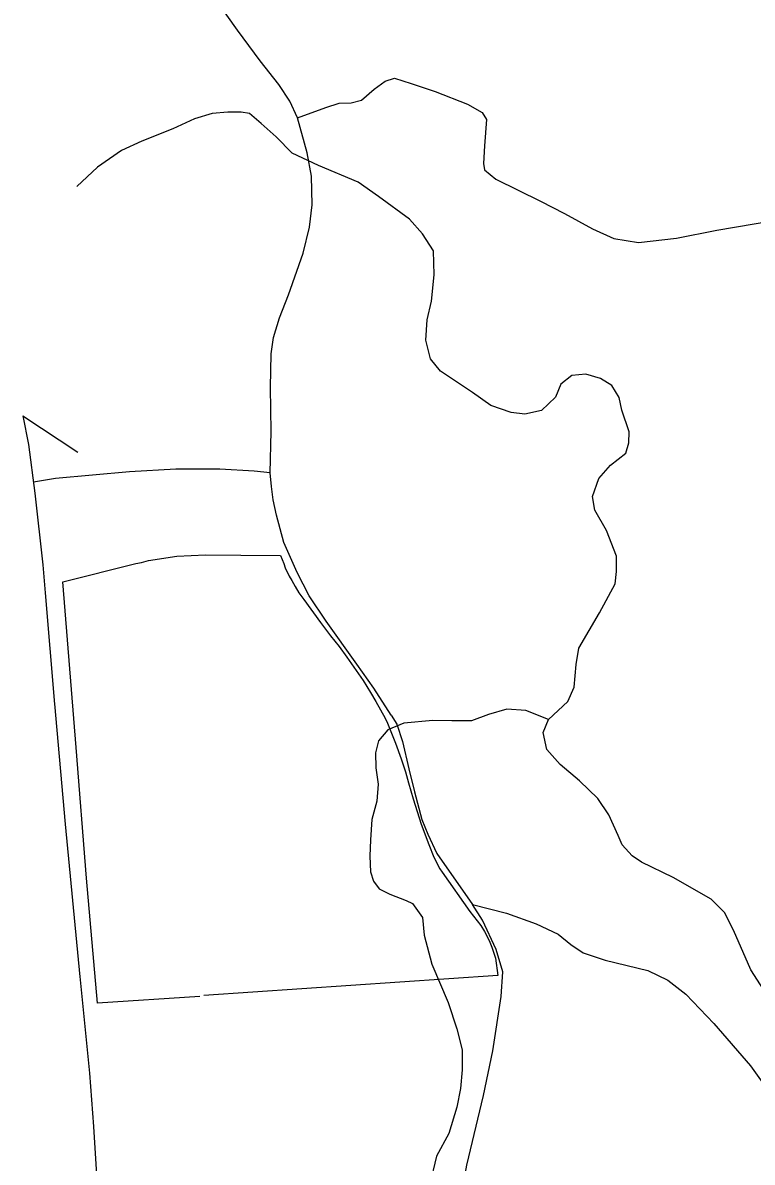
# Model space of a CAD drawing. Extents: x 813775 to 1157140, y 1757555 to 1979907.
# Drawn here: x 1002429 to 1005741, y 1848907 to 1854086 of the extents above; entities that cross this region are included whole.
import ezdxf

# ---------------------------------------------------------------- set-up
doc = ezdxf.new("R2010")
doc.units = 0
for name, color, linetype in [('Level 15', 7, 'Continuous'), ('Level 33', 7, 'Continuous'), ('Level 34', 7, 'Continuous'), ('Level 35', 7, 'Continuous'), ('Level 37', 7, 'Continuous'), ('Level 7', 7, 'Continuous')]:
    doc.layers.add(name, color=color, linetype=linetype)

msp = doc.modelspace()

# ---------------------------------------------------------------- linework, layer by layer
at = {"layer": 'Level 15'}
for points in [[(1002428.6, 1852300.3), (1002454.8, 1852169.5), (1002483.6, 1851947.5), (1002519, 1851621.8), (1002529.6, 1851495.7)], [(1002529.6, 1851495.7), (1002572.1, 1850989.8)], [(1002572, 1850991.3), (1002621.2, 1850444.1), (1002688.2, 1849750.6)], [(1002688.2, 1849750.8), (1002730.9, 1849312.1), (1002749.1, 1849069.7), (1002763.8, 1848849.6), (1002777.3, 1848714.5), (1002794.1, 1848504.9), (1002802.2, 1848386.2), (1002821.1, 1848189), (1002835.4, 1848031.4), (1002838.3, 1847958.8), (1002844.1, 1847860.1), (1002846.8, 1847225.8), (1002848.2, 1846862.8), (1002849.6, 1846638.6), (1002857.8, 1845685.4), (1002857.8, 1845175)]]:
    msp.add_lwpolyline(points, dxfattribs=at)
at = {"layer": 'Level 33'}
for points in [[(1004101.3, 1850940), (1004022.3, 1851061.8), (1003946.1, 1851171.6), (1003807.2, 1851366.8), (1003728.8, 1851481.1), (1003675, 1851588), (1003614.5, 1851723.3), (1003580.9, 1851848.9), (1003565.2, 1851917.8), (1003558.5, 1851977.9), (1003551.8, 1852041.2), (1003556.2, 1852229.1), (1003554, 1852428.7), (1003556.2, 1852581.2), (1003567.4, 1852655.2), (1003594.3, 1852744.9), (1003634.7, 1852848.9), (1003701.9, 1853039.6), (1003731, 1853157.1), (1003742.2, 1853259.3), (1003740, 1853389.4), (1003719.8, 1853494.8), (1003675.5, 1853654), (1003641.4, 1853730.3), (1003592.1, 1853805.2), (1003506.9, 1853912.9), (1003403.9, 1854051.9), (1003258.2, 1854258.2)], [(1003551.8, 1852041.2), (1003480.1, 1852047.9), (1003323.2, 1852056.9), (1003123.8, 1852056.9), (1002913.2, 1852045.6), (1002577.1, 1852014.3), (1002476.9, 1851998.7)], [(1004101.3, 1850940), (1004128.1, 1850898.5), (1004153.9, 1850820), (1004181.9, 1850695.5), (1004207.7, 1850590.1), (1004241.3, 1850464.5), (1004268.2, 1850398.4), (1004309.6, 1850309.8)], [(1004309.6, 1850309.8), (1004471, 1850078.5)], [(1004403.6, 1848021), (1004382.8, 1848188.4), (1004382.8, 1848421.4), (1004407.7, 1848690.7), (1004446.1, 1848894.3), (1004520.7, 1849211.1), (1004563.6, 1849413.3), (1004601.6, 1849660.6), (1004608.9, 1849773.1), (1004579.3, 1849874.5), (1004517, 1850008.2), (1004471, 1850078.5)], [(1004471, 1850078.5), (1004626, 1850039.3), (1004759.6, 1849990.3), (1004859.7, 1849943.5), (1004917.6, 1849896.8), (1004973.2, 1849858.9), (1005073.4, 1849825.5), (1005267, 1849778.7), (1005358.2, 1849734.1), (1005440.6, 1849671.8), (1005567.4, 1849538.1)], [(1005567.4, 1849538.1), (1005734.4, 1849345), (1005865.7, 1849160.1), (1005959.1, 1849013), (1005990.3, 1848930.6), (1005997, 1848881.6), (1005988.1, 1848805.8), (1005956.9, 1848692.2), (1005914.6, 1848583.1)]]:
    msp.add_lwpolyline(points, dxfattribs=at)
at = {"layer": 'Level 34'}
msp.add_lwpolyline([(1003675.5, 1853654), (1003804.8, 1853700.4), (1003864.9, 1853720.4), (1003920.5, 1853722.7), (1003967.3, 1853733.8), (1004025.1, 1853785), (1004074.1, 1853820.7), (1004116.4, 1853834.1), (1004192.1, 1853809.5), (1004301.1, 1853773.9), (1004448, 1853716), (1004514.8, 1853678.1), (1004534.8, 1853646.9), (1004525.9, 1853526.6), (1004521.4, 1853446.4), (1004525.9, 1853417.5), (1004577.1, 1853375.1), (1004779.6, 1853274.9), (1004888.7, 1853219.2), (1005015.5, 1853150.1), (1005113.4, 1853105.6), (1005224.7, 1853087.8), (1005398.3, 1853107.8), (1005580.8, 1853143.5), (1005839, 1853188)], dxfattribs=at)
at = {"layer": 'Level 35'}
for points in [[(1003579.6, 1853568.5), (1003511.1, 1853628.6), (1003458, 1853673.8), (1003420.8, 1853679.1), (1003359.7, 1853679.1), (1003288, 1853673.8), (1003208.4, 1853649.8), (1003110.1, 1853604.6), (1002969.3, 1853548.8), (1002876.4, 1853506.3), (1002767.5, 1853429.2), (1002674.5, 1853341.5)], [(1004264.8, 1852736.5), (1004285.3, 1852821.4), (1004296.7, 1852941.1), (1004294.1, 1853050.1), (1004243.6, 1853127.2), (1004185.2, 1853193.7), (1004044.4, 1853297.3), (1003951.5, 1853361.1), (1003770.9, 1853438.2), (1003651.4, 1853494.1), (1003579.6, 1853568.5)], [(1004471.5, 1852405.7), (1004325.9, 1852502.5), (1004280.8, 1852558.4), (1004258.6, 1852643.2), (1004264.8, 1852736.5)], [(1005823.3, 1849646), (1005735.7, 1849781.5), (1005656, 1849962.3), (1005616.1, 1850042.1), (1005555.1, 1850103.2), (1005382.4, 1850201.5), (1005239, 1850270.7), (1005196.5, 1850299.9), (1005151.4, 1850350.4), (1005132.8, 1850392.9), (1005090.3, 1850486), (1005039.8, 1850560.4), (1004957.5, 1850640.2), (1004869.9, 1850714.6), (1004808.8, 1850783.7), (1004792.8, 1850860.8), (1004816.7, 1850919.3), (1004904.4, 1851001.7), (1004933.6, 1851066), (1004941.6, 1851169.7), (1004954.8, 1851244.1), (1005047.8, 1851403.6), (1005119.5, 1851536.5), (1005124.8, 1851592.3), (1005124.8, 1851661.4), (1005079.7, 1851778.4), (1005026.5, 1851871.4), (1005016.4, 1851932.6), (1005045.1, 1852015), (1005098.3, 1852076.1), (1005167.3, 1852129.3), (1005180.6, 1852177.1), (1005183.2, 1852227.6), (1005148.7, 1852326), (1005137.7, 1852382.6), (1005103.6, 1852437.6), (1005053.1, 1852469.5), (1004986.3, 1852489.5), (1004921.8, 1852482.8), (1004872.5, 1852443), (1004848.6, 1852384.5), (1004783.8, 1852324.7), (1004708.2, 1852306.8), (1004646.8, 1852315.4), (1004553.8, 1852347.3), (1004471.5, 1852405.7)], [(1004816.7, 1850919.3), (1004713.9, 1850960.7), (1004626.3, 1850966), (1004544, 1850942.1), (1004466.5, 1850914.2), (1004376.6, 1850912.9), (1004291.6, 1850915.5), (1004158.9, 1850902.2), (1004087.2, 1850873), (1004044.1, 1850823.3), (1004030.7, 1850768.4), (1004031.4, 1850700.2), (1004041.9, 1850626), (1004036.7, 1850548.7), (1004013.9, 1850465.6), (1004007.5, 1850373.2), (1004004.8, 1850298.8), (1004007.5, 1850227), (1004020.8, 1850184.5), (1004047.3, 1850150), (1004095.1, 1850126), (1004169.5, 1850096.8), (1004198.7, 1850083.5), (1004243.8, 1850019.7), (1004251.8, 1849940), (1004286.3, 1849807)], [(1004286.3, 1849807), (1004360.7, 1849633.5), (1004400.5, 1849513.9), (1004424.4, 1849418.2), (1004424.4, 1849327.8), (1004416.5, 1849242.7), (1004400.5, 1849157.6), (1004363.4, 1849038), (1004307.6, 1848934.4), (1004275.7, 1848801.4)]]:
    msp.add_lwpolyline(points, dxfattribs=at)
at = {"layer": 'Level 37'}
msp.add_lwpolyline([(1002428.7, 1852300.3), (1002678.8, 1852134.8)], dxfattribs=at)
at = {"layer": 'Level 7'}
for points in [[(1003232.1, 1849661.2), (1002767.7, 1849629.6), (1002718.5, 1850197.9), (1002670.5, 1850792.4), (1002611.1, 1851545.1), (1002941.8, 1851629.3), (1002968.2, 1851633.6)], [(1002968.2, 1851633.6), (1002999.6, 1851641.5), (1003128.5, 1851662.1), (1003259, 1851667.8), (1003418.3, 1851666.8), (1003599.4, 1851664.3), (1003614.2, 1851628.3), (1003620.9, 1851608.5), (1003638.2, 1851570.9), (1003650.1, 1851550.9), (1003665.3, 1851524.3), (1003682.4, 1851495.8), (1003704.4, 1851464.5), (1003780.8, 1851359.9), (1003826.4, 1851300), (1003865.4, 1851250.6), (1003901, 1851202.5), (1003974.2, 1851096.6), (1004007.1, 1851042.9), (1004032.5, 1851001.6), (1004074.6, 1850925.4), (1004085.4, 1850903.6), (1004121.5, 1850812.5), (1004147, 1850741.1), (1004167, 1850681.6), (1004180.7, 1850631.9), (1004201.3, 1850559.7), (1004237.4, 1850443.8), (1004273.5, 1850350.7), (1004295.9, 1850294.6), (1004322.1, 1850241.3), (1004332.6, 1850225.6), (1004458.8, 1850047.2), (1004509.1, 1849982.7), (1004525.8, 1849956.3), (1004547.4, 1849915.7), (1004559.6, 1849884.1), (1004576.2, 1849834.4), (1004586.8, 1849756.5), (1003251.5, 1849665.5)]]:
    msp.add_lwpolyline(points, dxfattribs=at)

doc.saveas('drawing.dxf')
